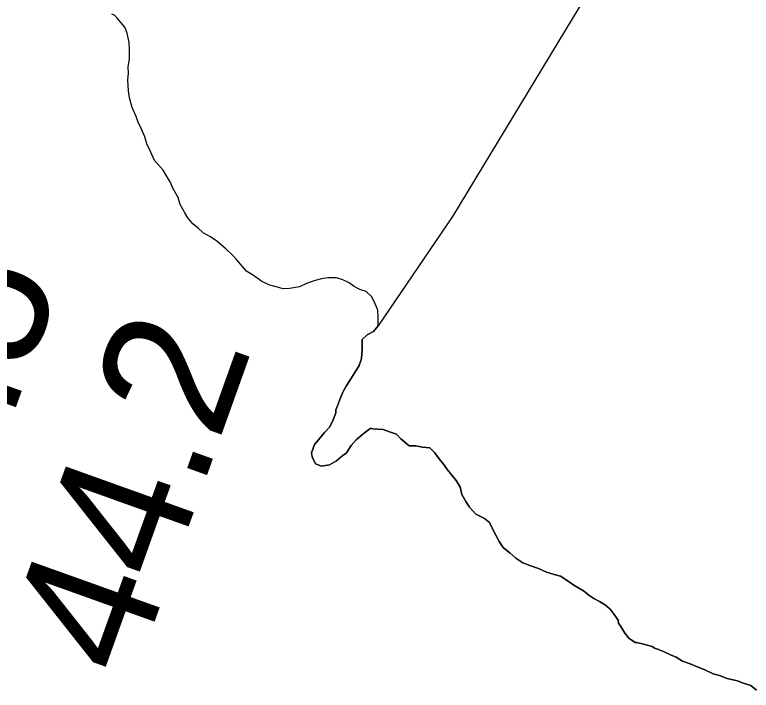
# Model space of a CAD drawing. Extents: x 3180038 to 3217926, y 922069 to 947485.
# Drawn here: x 3193539.6 to 3193902.6, y 943730.8 to 944063.8 of the extents above; entities that cross this region are included whole.
import ezdxf

# ---------------------------------------------------------------- set-up
doc = ezdxf.new("R2010")
doc.units = 0
for name, color, linetype in [('V-RIVR-RANG', 7, 'Continuous'), ('V-SITE-VEGE', 7, 'Continuous'), ('V-TOPO-SHOR', 7, 'Continuous')]:
    doc.layers.add(name, color=color, linetype=linetype)

msp = doc.modelspace()

# ---------------------------------------------------------------- linework, layer by layer
at = {"layer": 'V-SITE-VEGE'}
for points in [[(3193608.53, 943991.87), (3193606.36, 943996.75), (3193604.74, 944000.21), (3193603.68, 944003.64), (3193602.06, 944007.38), (3193600.44, 944010.83), (3193599.37, 944013.7), (3193597.48, 944018.01), (3193596.17, 944022.87), (3193595.68, 944026.3), (3193595.24, 944031.71), (3193595.6, 944034.83), (3193595.4, 944038.25), (3193596.05, 944041.93), (3193596.16, 944046.76), (3193595.96, 944050.18), (3193594.93, 944054.75), (3193593.86, 944057.62), (3193590.27, 944061.97), (3193588.88, 944063.43), (3193587.47, 944064.03)], [(3193790.03, 943793.69), (3193786.62, 943796), (3193783.78, 943798.31), (3193780.37, 943801.19), (3193778.4, 943804.06), (3193776.71, 943807.22), (3193775.3, 943810.08), (3193773.61, 943813.53), (3193771.06, 943815.54), (3193766.79, 943817.58), (3193763.67, 943821.03), (3193761.98, 943823.9), (3193760.01, 943827.34), (3193759.18, 943831.06), (3193757.21, 943834.22), (3193752.96, 943839.39), (3193750.98, 943842.27), (3193748.72, 943844.85), (3193746.46, 943848.01), (3193744.19, 943850.32), (3193740.48, 943850.63), (3193737.34, 943851.23), (3193733.91, 943851.25), (3193729.94, 943854.71), (3193727.67, 943857.02), (3193724.25, 943858.19), (3193721.12, 943859.35), (3193715.98, 943859.68), (3193715.13, 943859.97), (3193712.83, 943858.28), (3193710.24, 943856.29), (3193707.94, 943854.31), (3193705.35, 943851.48), (3193703.03, 943847.78), (3193700.45, 943845.8), (3193698.15, 943843.82), (3193694.7, 943841.85), (3193690.7, 943841.31), (3193687.85, 943842.47), (3193686.16, 943845.91), (3193685.89, 943847.91), (3193687.35, 943851.9), (3193689.37, 943854.17), (3193692.26, 943857.86), (3193694.85, 943860.7), (3193696.59, 943864.11), (3193697.76, 943867.53), (3193697.77, 943868.96), (3193698.64, 943870.95), (3193700.1, 943874.94), (3193701.27, 943877.79), (3193703, 943880.63), (3193704.74, 943883.48), (3193709.37, 943890.87), (3193710.54, 943894.29), (3193710.86, 943899.14), (3193710.89, 943903.71), (3193713.2, 943905.98), (3193716.35, 943907.67), (3193718.66, 943910.51), (3193718.69, 943911.85), (3193718.75, 943914.48), (3193718.56, 943918.19), (3193717.21, 943921.35), (3193715.58, 943924.8), (3193712.8, 943927.42), (3193709.7, 943928.35), (3193706.89, 943929.84), (3193704.37, 943931.6), (3193704.08, 943931.74), (3193701.28, 943933.1), (3193698.17, 943934.02), (3193693.91, 943934.12), (3193690.76, 943933.63), (3193687.62, 943932.85), (3193683.32, 943931.24), (3193679.87, 943929.62), (3193675.01, 943928.88), (3193671.88, 943928.67), (3193668.49, 943929.6), (3193665.38, 943930.53), (3193661.44, 943932.33), (3193657.81, 943934.97), (3193653.88, 943937.34), (3193648.9, 943943.14), (3193646.68, 943945.47), (3193643.62, 943948.39), (3193639.16, 943952.19), (3193636.08, 943954.25), (3193632.43, 943956.33), (3193629.93, 943958.66), (3193627.42, 943960.71), (3193624.93, 943963.61), (3193623.28, 943966.5), (3193621.1, 943970.25), (3193620.04, 943973.68), (3193617.58, 943978.01), (3193616.24, 943981.45), (3193614.32, 943984.34), (3193612.68, 943987.22), (3193608.53, 943991.87)], [(3193905.24, 943730.8), (3193902.4, 943733.11), (3193898.7, 943734.28), (3193895.85, 943735.45), (3193890.72, 943736.63), (3193887.01, 943738.09), (3193883.88, 943738.97), (3193879.32, 943741), (3193875.62, 943742.46), (3193872.49, 943743.91), (3193868.79, 943745.08), (3193865.66, 943747.11), (3193862.81, 943748.27), (3193859.68, 943749.73), (3193856.83, 943750.89), (3193854.84, 943751.48), (3193853.7, 943752.34), (3193849.42, 943753.52), (3193846, 943754.4), (3193845.43, 943754.41), (3193842.3, 943756.43), (3193840.33, 943759.02), (3193838.35, 943762.17), (3193837.22, 943763.9), (3193836.94, 943765.33), (3193834.97, 943768.2), (3193832.99, 943770.79), (3193830.72, 943772.8), (3193827.88, 943774.54), (3193825.03, 943775.99), (3193822.47, 943777.72), (3193819.92, 943779.74), (3193815.08, 943782.64), (3193811.39, 943785.24), (3193808.55, 943786.97), (3193805.41, 943787.85), (3193801.71, 943789.03), (3193797.72, 943790.77), (3193793.45, 943792.23), (3193790.03, 943793.69)]]:
    msp.add_lwpolyline(points, dxfattribs=at)
at = {"layer": 'V-TOPO-SHOR'}
msp.add_line((3193718.66, 943910.51), (3193718.69, 943911.85), dxfattribs=at)
for points in [[(3194103.47, 945052.16), (3194084.52, 945015.47), (3194055.64, 944738.23), (3194035.42, 944674.69), (3194003.66, 944637.15), (3193980.55, 944559.18), (3193980.55, 944495.64), (3193974.78, 944452.32), (3193971.89, 944406.12), (3193980.55, 944359.91), (3193971.89, 944328.14), (3193954.56, 944293.49), (3193755.29, 943964.26), (3193718.66, 943910.51)], [(3193704.08, 943931.74), (3193701.28, 943933.1), (3193698.17, 943934.02), (3193693.91, 943934.12), (3193690.76, 943933.63), (3193687.62, 943932.85), (3193683.32, 943931.24), (3193679.87, 943929.62), (3193675.01, 943928.88), (3193671.88, 943928.67), (3193668.49, 943929.6), (3193665.38, 943930.53), (3193661.44, 943932.33), (3193657.81, 943934.97), (3193653.88, 943937.34), (3193648.9, 943943.14), (3193646.68, 943945.47), (3193643.62, 943948.39), (3193639.16, 943952.19), (3193636.08, 943954.25), (3193632.43, 943956.33), (3193629.93, 943958.66), (3193627.42, 943960.71), (3193624.92, 943963.61), (3193623.29, 943966.5), (3193621.1, 943970.25), (3193620.04, 943973.68), (3193617.58, 943978.01), (3193616.24, 943981.45), (3193614.32, 943984.34), (3193612.68, 943987.22), (3193608.53, 943991.87), (3193606.36, 943996.75), (3193604.74, 944000.21), (3193603.68, 944003.64), (3193602.06, 944007.38), (3193600.44, 944010.83), (3193599.37, 944013.7), (3193597.48, 944018.01), (3193596.17, 944022.87), (3193595.68, 944026.3), (3193595.24, 944031.71), (3193595.6, 944034.83), (3193595.4, 944038.25), (3193596.05, 944041.93), (3193596.16, 944046.76), (3193595.96, 944050.18), (3193594.93, 944054.75), (3193593.86, 944057.62), (3193590.27, 944061.97), (3193588.88, 944063.43), (3193587.47, 944064.03)], [(3193718.69, 943911.85), (3193718.75, 943914.48), (3193718.56, 943918.19), (3193717.21, 943921.35), (3193715.58, 943924.8), (3193712.8, 943927.42), (3193709.7, 943928.35), (3193706.89, 943929.84), (3193704.37, 943931.6), (3193704.08, 943931.74)], [(3193718.66, 943910.51), (3193716.35, 943907.67), (3193713.2, 943905.98), (3193710.89, 943903.71), (3193710.86, 943899.14), (3193710.54, 943894.29), (3193709.37, 943890.87), (3193704.74, 943883.48), (3193703, 943880.63), (3193701.27, 943877.79), (3193700.1, 943874.94), (3193698.64, 943870.95), (3193697.77, 943868.96), (3193697.76, 943867.53), (3193696.59, 943864.11), (3193694.85, 943860.7), (3193692.26, 943857.86), (3193689.37, 943854.17), (3193687.35, 943851.9), (3193685.89, 943847.91), (3193686.16, 943845.91), (3193687.85, 943842.47), (3193690.7, 943841.31), (3193694.7, 943841.85), (3193698.15, 943843.82), (3193700.45, 943845.8), (3193703.03, 943847.78), (3193705.35, 943851.48), (3193707.94, 943854.31), (3193710.24, 943856.29), (3193712.83, 943858.28), (3193715.13, 943859.97), (3193715.98, 943859.68), (3193721.12, 943859.35), (3193724.25, 943858.19), (3193727.67, 943857.02), (3193729.94, 943854.71), (3193733.91, 943851.25), (3193737.34, 943851.23), (3193740.48, 943850.63), (3193744.19, 943850.32), (3193746.46, 943848.01), (3193748.72, 943844.85), (3193750.98, 943842.27), (3193752.96, 943839.39), (3193757.21, 943834.22), (3193759.18, 943831.06), (3193760.01, 943827.34), (3193761.98, 943823.9), (3193763.67, 943821.03), (3193766.79, 943817.58), (3193771.06, 943815.54), (3193773.61, 943813.53), (3193775.3, 943810.08), (3193776.71, 943807.22), (3193778.4, 943804.06), (3193780.37, 943801.19), (3193783.78, 943798.31), (3193786.62, 943796), (3193790.03, 943793.69), (3193793.45, 943792.23), (3193797.72, 943790.77), (3193801.71, 943789.03), (3193805.41, 943787.85), (3193808.55, 943786.97), (3193811.39, 943785.24), (3193815.08, 943782.64), (3193819.92, 943779.74), (3193822.47, 943777.72), (3193825.03, 943775.99), (3193827.88, 943774.54), (3193830.72, 943772.8), (3193832.99, 943770.79), (3193834.97, 943768.2), (3193836.94, 943765.33), (3193837.22, 943763.9), (3193838.35, 943762.17), (3193840.33, 943759.02), (3193842.3, 943756.43), (3193845.43, 943754.41), (3193846, 943754.4), (3193849.42, 943753.52), (3193853.7, 943752.34), (3193854.84, 943751.48), (3193856.83, 943750.89), (3193859.68, 943749.73), (3193862.81, 943748.27), (3193865.66, 943747.11), (3193868.79, 943745.08), (3193872.49, 943743.91), (3193875.62, 943742.46), (3193879.32, 943741), (3193883.88, 943738.97), (3193887.01, 943738.09), (3193890.72, 943736.63), (3193895.85, 943735.45), (3193898.7, 943734.28), (3193902.4, 943733.11), (3193905.24, 943730.8)]]:
    msp.add_lwpolyline(points, dxfattribs=at)

# ---------------------------------------------------------------- texts
at = {"layer": 'V-RIVR-RANG'}
for s, p in [('44.5', (3193503.79, 943768.8)), ('44.2', (3193598.02, 943735.33))]:
    msp.add_text(s, height=67, rotation=70.3083, dxfattribs=at).set_placement(p)

doc.saveas('drawing.dxf')
